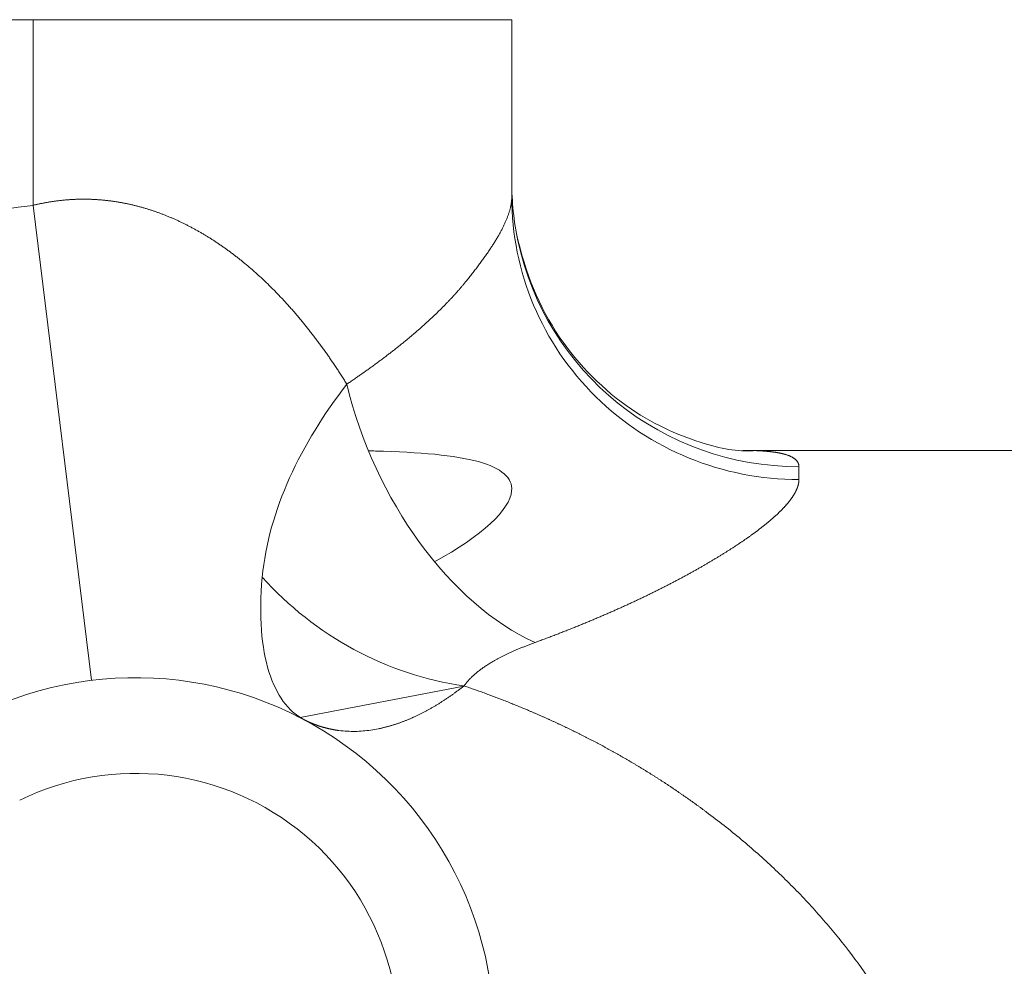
# Model space of a CAD drawing. Header units: millimetres. Extents: x 51337 to 61814, y -21781 to -12277.
# Tile 343 of 378: x 60793 to 60813, y -20446 to -20427. Entities that reach past the tile are written whole.
import ezdxf

# ---------------------------------------------------------------- set-up
doc = ezdxf.new("R2010")
doc.units = ezdxf.units.MM
doc.header["$LTSCALE"] = 0.3175
doc.layers.add('1轮廓实线层', color=7, linetype='Continuous', lineweight=18)

msp = doc.modelspace()

# ---------------------------------------------------------------- linework, layer by layer
at = {"layer": '1轮廓实线层'}
for p, q in [((60763.12674, -20426.70121), (60793.01597, -20426.70121)), ((60793.01597, -20430.58076), (60793.01597, -20426.70121)), ((60803.01597, -20426.70121), (60793.01597, -20426.70121)), ((60803.01597, -20426.70121), (60803.01597, -20430.4022)), ((60793.01597, -20430.58076), (60794.23736, -20440.50589)), ((60807.84837, -20435.70121), (60882.51597, -20435.70121)), ((60809.01597, -20436.04293), (60809.01597, -20436.31077)), ((60802.01394, -20440.62686), (60798.59842, -20441.28502))]:
    msp.add_line(p, q, dxfattribs=at)
for radius, start, end in [(17.5, 97.01557, 129.473381), (7.5, 343.918987, 116.074579), (7.5, 343.918987, 116.074579), (5.5, 343.918987, 116.074579)]:
    msp.add_arc((60795.15341, -20447.94974), radius, start, end, dxfattribs=at)
for centre, major_axis, ratio, start_param, end_param in [((60809.01597, -20430.09419), (-6, 0), 0.99145689, 0, 0.20744357), ((60809.01597, -20430.4022), (-6, 0), 0.98476101, 0, 1.57079633), ((60809.01597, -20430.09419), (-6, 0), 0.99145689, 0.20744318, 1.57079633), ((60803.50387, -20434.31685), (2.3291, -5.52949), 0.62465131, 4.45510814, 5.68990359), ((60802.01931, -20435.36073), (-5.11994, 3.1283), 0.84144542, 1.2240921, 2.04568043)]:
    msp.add_ellipse(centre, major_axis=major_axis, ratio=ratio, start_param=start_param, end_param=end_param, dxfattribs=at)
for points, knots in [([(60799.57091, -20434.31685), (60799.58331, -20434.30849), (60799.60811, -20434.29175), (60799.6451, -20434.26664), (60799.68194, -20434.24152), (60799.71862, -20434.21639), (60799.75513, -20434.19124), (60799.79149, -20434.16609), (60799.82767, -20434.14093), (60799.86369, -20434.11577), (60799.89955, -20434.09059), (60799.93523, -20434.0654), (60799.97075, -20434.0402), (60800.0061, -20434.01499), (60800.04128, -20433.98978), (60800.07629, -20433.96455), (60800.11113, -20433.93932), (60800.14579, -20433.91407), (60800.18028, -20433.88882), (60800.2146, -20433.86356), (60800.24874, -20433.83828), (60800.28271, -20433.813), (60800.3165, -20433.78771), (60800.35011, -20433.76241), (60800.38354, -20433.7371), (60800.41679, -20433.71178), (60800.44987, -20433.68645), (60800.48276, -20433.66111), (60800.51547, -20433.63576), (60800.548, -20433.61041), (60800.58035, -20433.58504), (60800.61251, -20433.55966), (60800.64449, -20433.53428), (60800.67628, -20433.50888), (60800.70789, -20433.48348), (60800.73931, -20433.45806), (60800.77054, -20433.43264), (60800.80158, -20433.40721), (60800.83243, -20433.38177), (60800.86309, -20433.35632), (60800.89357, -20433.33085), (60800.92385, -20433.30538), (60800.95394, -20433.2799), (60800.98383, -20433.25442), (60801.01353, -20433.22892), (60801.04304, -20433.20341), (60801.07235, -20433.17789), (60801.10147, -20433.15236), (60801.13039, -20433.12683), (60801.15911, -20433.10128), (60801.18763, -20433.07573), (60801.21596, -20433.05016), (60801.24408, -20433.02459), (60801.27201, -20432.99901), (60801.29973, -20432.97341), (60801.32726, -20432.94781), (60801.35458, -20432.9222), (60801.3817, -20432.89658), (60801.40861, -20432.87095), (60801.43532, -20432.84531), (60801.46183, -20432.81966), (60801.48813, -20432.794), (60801.51422, -20432.76833), (60801.54011, -20432.74266), (60801.56579, -20432.71697), (60801.59127, -20432.69127), (60801.61653, -20432.66557), (60801.64159, -20432.63985), (60801.66643, -20432.61413), (60801.69107, -20432.58839), (60801.71549, -20432.56265), (60801.7397, -20432.5369), (60801.7637, -20432.51114), (60801.78749, -20432.48536), (60801.81107, -20432.45958), (60801.83443, -20432.43379), (60801.85757, -20432.40799), (60801.8805, -20432.38218), (60801.90322, -20432.35637), (60801.92572, -20432.33054), (60801.948, -20432.3047), (60801.97007, -20432.27885), (60801.99192, -20432.253), (60802.01355, -20432.22713), (60802.03496, -20432.20126), (60802.05615, -20432.17538), (60802.08143, -20432.14413), (60802.11065, -20432.10769), (60802.1436, -20432.0663), (60802.176, -20432.02523), (60802.20786, -20431.98451), (60802.23917, -20431.94412), (60802.26992, -20431.90407), (60802.30011, -20431.86435), (60802.32973, -20431.82497), (60802.35879, -20431.78593), (60802.38727, -20431.74723), (60802.41518, -20431.70887), (60802.4425, -20431.67084), (60802.46924, -20431.63315), (60802.49539, -20431.59579), (60802.52095, -20431.55878), (60802.54591, -20431.5221), (60802.57027, -20431.48576), (60802.59402, -20431.44975), (60802.61716, -20431.41409), (60802.6397, -20431.37876), (60802.66161, -20431.34377), (60802.6829, -20431.30911), (60802.70358, -20431.27479), (60802.72362, -20431.24081), (60802.74303, -20431.20717), (60802.7618, -20431.17387), (60802.77994, -20431.1409), (60802.79743, -20431.10827), (60802.81428, -20431.07598), (60802.83048, -20431.04402), (60802.84602, -20431.0124), (60802.86091, -20430.98112), (60802.87514, -20430.95018), (60802.8887, -20430.91957), (60802.9016, -20430.8893), (60802.91383, -20430.85937), (60802.92538, -20430.82977), (60802.93626, -20430.80052), (60802.94645, -20430.7716), (60802.95597, -20430.74302), (60802.96479, -20430.71477), (60802.97293, -20430.68686), (60802.98038, -20430.65929), (60802.98712, -20430.63206), (60802.99318, -20430.60516), (60802.99852, -20430.57861), (60803.00317, -20430.55239), (60803.00711, -20430.5265), (60803.01033, -20430.50096), (60803.01285, -20430.47575), (60803.01464, -20430.45088), (60803.01577, -20430.42633), (60803.0159, -20430.41024), (60803.01597, -20430.4022)], [0, 0, 0, 0, 0.00586681, 0.01173408, 0.0176018, 0.02346997, 0.02933859, 0.03520767, 0.0410772, 0.04694718, 0.05281762, 0.05868851, 0.06455986, 0.07043166, 0.07630391, 0.08217662, 0.08804978, 0.0939234, 0.09979747, 0.105672, 0.11154698, 0.11742241, 0.12329831, 0.12917465, 0.13505146, 0.14092871, 0.14680643, 0.1526846, 0.15856323, 0.16444231, 0.17032185, 0.17620184, 0.18208229, 0.1879632, 0.19384457, 0.19972639, 0.20560867, 0.21149141, 0.2173746, 0.22325825, 0.22914236, 0.23502693, 0.24091196, 0.24679744, 0.25268338, 0.25856978, 0.26445664, 0.27034396, 0.27623173, 0.28211997, 0.28800866, 0.29389781, 0.29978743, 0.3056775, 0.31156803, 0.31745902, 0.32335047, 0.32924238, 0.33513475, 0.34102758, 0.34692087, 0.35281462, 0.35870883, 0.36460351, 0.37049864, 0.37639424, 0.38229029, 0.38818681, 0.39408379, 0.39998123, 0.40587913, 0.41177749, 0.41767632, 0.4235756, 0.42947535, 0.43537557, 0.44127624, 0.44717738, 0.45307898, 0.45898104, 0.46488357, 0.47078655, 0.47669001, 0.48259392, 0.4884983, 0.49440314, 0.50030845, 0.50986067, 0.51940568, 0.52894363, 0.53847464, 0.54799887, 0.55751644, 0.56702752, 0.57653223, 0.58603071, 0.59552312, 0.60500959, 0.61449026, 0.62396528, 0.6334348, 0.64289895, 0.65235788, 0.66181173, 0.67126065, 0.68070479, 0.69014428, 0.69957927, 0.70900991, 0.71843634, 0.7278587, 0.73727716, 0.74669184, 0.75610289, 0.76551047, 0.77491472, 0.78431578, 0.7937138, 0.80310894, 0.81250132, 0.82189111, 0.83127845, 0.84066349, 0.85004637, 0.85942724, 0.86880626, 0.87818356, 0.88755929, 0.89693361, 0.90630667, 0.9156786, 0.92504956, 0.93441969, 0.94378915, 0.95315808, 0.96252663, 0.97189495, 0.98126318, 0.99063149, 1, 1, 1, 1]), ([(60793.01597, -20430.58076), (60793.02638, -20430.57822), (60793.04719, -20430.57315), (60793.07845, -20430.56582), (60793.10973, -20430.5587), (60793.14101, -20430.55182), (60793.17232, -20430.54516), (60793.20363, -20430.53873), (60793.23497, -20430.53254), (60793.26631, -20430.52657), (60793.29767, -20430.52084), (60793.32904, -20430.51533), (60793.36042, -20430.51005), (60793.39182, -20430.505), (60793.42322, -20430.50019), (60793.45464, -20430.4956), (60793.48607, -20430.49124), (60793.51752, -20430.48711), (60793.54897, -20430.48321), (60793.58043, -20430.47954), (60793.6119, -20430.4761), (60793.64339, -20430.47288), (60793.67488, -20430.4699), (60793.70638, -20430.46715), (60793.73789, -20430.46463), (60793.76941, -20430.46233), (60793.80094, -20430.46027), (60793.83247, -20430.45844), (60793.86401, -20430.45683), (60793.89556, -20430.45546), (60793.92712, -20430.45431), (60793.95868, -20430.45339), (60793.99025, -20430.45271), (60794.02183, -20430.45225), (60794.05341, -20430.45202), (60794.08499, -20430.45202), (60794.11658, -20430.45226), (60794.14818, -20430.45272), (60794.17978, -20430.45341), (60794.21138, -20430.45433), (60794.24299, -20430.45548), (60794.2746, -20430.45686), (60794.30621, -20430.45847), (60794.33782, -20430.4603), (60794.36944, -20430.46237), (60794.40106, -20430.46467), (60794.43268, -20430.4672), (60794.4643, -20430.46995), (60794.49592, -20430.47294), (60794.52755, -20430.47616), (60794.55917, -20430.4796), (60794.59079, -20430.48328), (60794.62242, -20430.48718), (60794.65404, -20430.49131), (60794.68566, -20430.49568), (60794.71727, -20430.50027), (60794.74889, -20430.50509), (60794.7805, -20430.51014), (60794.81211, -20430.51543), (60794.84372, -20430.52094), (60794.87533, -20430.52668), (60794.90693, -20430.53265), (60794.93852, -20430.53885), (60794.97012, -20430.54528), (60795.0017, -20430.55194), (60795.03329, -20430.55882), (60795.06486, -20430.56594), (60795.09643, -20430.57329), (60795.128, -20430.58087), (60795.15955, -20430.58867), (60795.1911, -20430.59671), (60795.22265, -20430.60497), (60795.25418, -20430.61347), (60795.28571, -20430.62219), (60795.31723, -20430.63115), (60795.34874, -20430.64033), (60795.38024, -20430.64975), (60795.41173, -20430.65939), (60795.44321, -20430.66926), (60795.47468, -20430.67936), (60795.50614, -20430.68969), (60795.53759, -20430.70026), (60795.56903, -20430.71105), (60795.60046, -20430.72207), (60795.63187, -20430.73332), (60795.66327, -20430.74479), (60795.69466, -20430.7565), (60795.72604, -20430.76844), (60795.7574, -20430.78061), (60795.78875, -20430.79301), (60795.82008, -20430.80563), (60795.8514, -20430.81849), (60795.8827, -20430.83158), (60795.91399, -20430.84489), (60795.94526, -20430.85844), (60795.97652, -20430.87221), (60796.00776, -20430.88621), (60796.03898, -20430.90045), (60796.07019, -20430.91491), (60796.10137, -20430.9296), (60796.13254, -20430.94453), (60796.16369, -20430.95968), (60796.19482, -20430.97506), (60796.22593, -20430.99067), (60796.25703, -20431.00651), (60796.2881, -20431.02258), (60796.31915, -20431.03888), (60796.35018, -20431.05541), (60796.38119, -20431.07217), (60796.41218, -20431.08916), (60796.44314, -20431.10637), (60796.47409, -20431.12382), (60796.50501, -20431.1415), (60796.5359, -20431.1594), (60796.56678, -20431.17754), (60796.59763, -20431.1959), (60796.62845, -20431.2145), (60796.65925, -20431.23332), (60796.69003, -20431.25238), (60796.72078, -20431.27166), (60796.7515, -20431.29117), (60796.7822, -20431.31091), (60796.81287, -20431.33089), (60796.84351, -20431.35109), (60796.87413, -20431.37152), (60796.90472, -20431.39218), (60796.93528, -20431.41307), (60796.96581, -20431.43419), (60796.99631, -20431.45554), (60797.02678, -20431.47712), (60797.05722, -20431.49893), (60797.08764, -20431.52096), (60797.11802, -20431.54323), (60797.14837, -20431.56573), (60797.17869, -20431.58845), (60797.20897, -20431.61141), (60797.23923, -20431.63459), (60797.26945, -20431.65801), (60797.29964, -20431.68165), (60797.32979, -20431.70553), (60797.35991, -20431.72963), (60797.39, -20431.75396), (60797.42005, -20431.77853), (60797.45007, -20431.80332), (60797.48005, -20431.82834), (60797.51, -20431.85359), (60797.5399, -20431.87907), (60797.56978, -20431.90478), (60797.59961, -20431.93072), (60797.62941, -20431.95689), (60797.65917, -20431.98329), (60797.68889, -20432.00992), (60797.71857, -20432.03678), (60797.74821, -20432.06386), (60797.77782, -20432.09118), (60797.80738, -20432.11873), (60797.8369, -20432.1465), (60797.86638, -20432.17451), (60797.89582, -20432.20274), (60797.92522, -20432.23121), (60797.95458, -20432.2599), (60797.98389, -20432.28883), (60798.01317, -20432.31798), (60798.04239, -20432.34736), (60798.07158, -20432.37697), (60798.10072, -20432.40682), (60798.12981, -20432.43689), (60798.15886, -20432.46719), (60798.18787, -20432.49772), (60798.21683, -20432.52848), (60798.24574, -20432.55947), (60798.2746, -20432.59069), (60798.30342, -20432.62214), (60798.3322, -20432.65381), (60798.36092, -20432.68572), (60798.38959, -20432.71786), (60798.41822, -20432.75022), (60798.4468, -20432.78282), (60798.47533, -20432.81565), (60798.5038, -20432.8487), (60798.53223, -20432.88199), (60798.56061, -20432.9155), (60798.58893, -20432.94924), (60798.61721, -20432.98322), (60798.64543, -20433.01742), (60798.6736, -20433.05185), (60798.70171, -20433.08651), (60798.72978, -20433.12141), (60798.75778, -20433.15653), (60798.78574, -20433.19188), (60798.81364, -20433.22746), (60798.84148, -20433.26327), (60798.86927, -20433.29931), (60798.89701, -20433.33558), (60798.92469, -20433.37207), (60798.95231, -20433.4088), (60798.97987, -20433.44576), (60799.00738, -20433.48294), (60799.03482, -20433.52036), (60799.06221, -20433.55801), (60799.08954, -20433.59588), (60799.11682, -20433.63399), (60799.14403, -20433.67232), (60799.17118, -20433.71089), (60799.19827, -20433.74968), (60799.2253, -20433.7887), (60799.25227, -20433.82795), (60799.27918, -20433.86744), (60799.30603, -20433.90715), (60799.33281, -20433.94709), (60799.35953, -20433.98726), (60799.38618, -20434.02766), (60799.41278, -20434.06829), (60799.4393, -20434.10915), (60799.46577, -20434.15024), (60799.49217, -20434.19156), (60799.5185, -20434.23311), (60799.54477, -20434.27488), (60799.56219, -20434.30285), (60799.57091, -20434.31685)], [0, 0, 0, 0, 0.00377655, 0.00754863, 0.01131644, 0.01508017, 0.01884001, 0.02259614, 0.02634876, 0.03009806, 0.03384423, 0.03758747, 0.04132796, 0.04506591, 0.04880149, 0.05253492, 0.05626638, 0.05999607, 0.06372418, 0.06745092, 0.07117646, 0.07490102, 0.07862478, 0.08234794, 0.0860707, 0.08979326, 0.0935158, 0.09723854, 0.10096165, 0.10468535, 0.10840982, 0.11213526, 0.11586187, 0.11958984, 0.12331937, 0.12705065, 0.13078388, 0.13451926, 0.13825697, 0.14199721, 0.14574017, 0.14948605, 0.15323504, 0.15698734, 0.16074312, 0.16450259, 0.16826594, 0.17203335, 0.17580502, 0.17958113, 0.18336187, 0.18714742, 0.19093799, 0.19473374, 0.19853487, 0.20234156, 0.20615399, 0.20997235, 0.21379682, 0.21762758, 0.22146481, 0.22530868, 0.22915939, 0.23301709, 0.23688198, 0.24075422, 0.24463399, 0.24852147, 0.25241682, 0.25632022, 0.26023184, 0.26415184, 0.2680804, 0.27201767, 0.27596384, 0.27991906, 0.28388349, 0.2878573, 0.29184065, 0.2958337, 0.29983661, 0.30384954, 0.30787263, 0.31190606, 0.31594997, 0.32000452, 0.32406985, 0.32814612, 0.33223348, 0.33633208, 0.34044205, 0.34456356, 0.34869674, 0.35284174, 0.3569987, 0.36116775, 0.36534905, 0.36954273, 0.37374892, 0.37796776, 0.38219939, 0.38644394, 0.39070154, 0.39497232, 0.39925642, 0.40355396, 0.40786507, 0.41218987, 0.4165285, 0.42088107, 0.42524771, 0.42962854, 0.43402368, 0.43843325, 0.44285736, 0.44729614, 0.4517497, 0.45621816, 0.46070162, 0.4652002, 0.46971402, 0.47424317, 0.47878778, 0.48334794, 0.48792377, 0.49251537, 0.49712285, 0.5017463, 0.50638584, 0.51104156, 0.51571356, 0.52040194, 0.52510681, 0.52982825, 0.53456637, 0.53932125, 0.544093, 0.5488817, 0.55368746, 0.55851035, 0.56335047, 0.56820791, 0.57308276, 0.57797511, 0.58288503, 0.58781263, 0.59275797, 0.59772115, 0.60270225, 0.60770135, 0.61271853, 0.61775387, 0.62280745, 0.62787935, 0.63296965, 0.63807842, 0.64320574, 0.64835168, 0.65351632, 0.65869974, 0.663902, 0.66912317, 0.67436333, 0.67962256, 0.68490091, 0.69019845, 0.69551526, 0.70085141, 0.70620695, 0.71158195, 0.71697649, 0.72239062, 0.72782441, 0.73327792, 0.73875121, 0.74424435, 0.74975739, 0.7552904, 0.76084344, 0.76641656, 0.77200983, 0.7776233, 0.78325703, 0.78891107, 0.79458549, 0.80028033, 0.80599566, 0.81173152, 0.81748798, 0.82326507, 0.82906286, 0.8348814, 0.84072074, 0.84658092, 0.85246201, 0.85836405, 0.86428708, 0.87023117, 0.87619635, 0.88218267, 0.88819018, 0.89421893, 0.90026897, 0.90634033, 0.91243307, 0.91854723, 0.92468285, 0.93083998, 0.93701867, 0.94321894, 0.94944085, 0.95568444, 0.96194975, 0.96823682, 0.97454569, 0.98087641, 0.987229, 0.99360352, 1, 1, 1, 1]), ([(60808.12281, -20435.70628), (60807.80544, -20435.73481), (60807.06298, -20435.62534), (60805.42119, -20434.9275), (60803.86017, -20433.37282), (60803.29757, -20431.98912), (60803.11614, -20431.17664)], [0, 0, 0, 0, 0.2149304, 0.45449887, 0.72089379, 1, 1, 1, 1]), ([(60800.02431, -20435.7106), (60800.07226, -20435.71162), (60800.11974, -20435.71273), (60801.09688, -20435.73797), (60801.82862, -20435.80114), (60802.8078, -20436.0714), (60803.0382, -20436.2754), (60802.97974, -20436.94009), (60802.40122, -20437.48311), (60801.40473, -20438.02957)], [0, 0, 0, 0, 0.01445303, 0.01445303, 0.30059743, 0.30059743, 0.58674183, 0.58674183, 1, 1, 1, 1]), ([(60807.84837, -20435.70121), (60807.85562, -20435.70121), (60807.87011, -20435.70122), (60807.89161, -20435.70131), (60807.91291, -20435.70145), (60807.93401, -20435.70164), (60807.95491, -20435.70189), (60807.97561, -20435.70219), (60807.9961, -20435.70255), (60808.01639, -20435.70297), (60808.03648, -20435.70344), (60808.05636, -20435.70397), (60808.07605, -20435.70456), (60808.09553, -20435.7052), (60808.11481, -20435.7059), (60808.1284, -20435.70644), (60808.13559, -20435.70674), (60808.13646, -20435.70678)], [0, 0, 0, 0, 0.07107546, 0.14209465, 0.2130587, 0.28396871, 0.3548258, 0.42563108, 0.49638567, 0.5670907, 0.63774729, 0.70835656, 0.77891965, 0.84943768, 0.91991179, 0.99034311, 1, 1, 1, 1]), ([(60808.13646, -20435.70678), (60808.14191, -20435.70701), (60808.15361, -20435.70751), (60808.17143, -20435.70835), (60808.1899, -20435.70928), (60808.20816, -20435.71026), (60808.22623, -20435.71131), (60808.24409, -20435.71241), (60808.26175, -20435.71357), (60808.27921, -20435.71479), (60808.29646, -20435.71607), (60808.31351, -20435.71741), (60808.33036, -20435.71881), (60808.34701, -20435.72027), (60808.36345, -20435.72178), (60808.3797, -20435.72336), (60808.39574, -20435.72499), (60808.41157, -20435.72669), (60808.42721, -20435.72844), (60808.44264, -20435.73026), (60808.45787, -20435.73213), (60808.4729, -20435.73407), (60808.48772, -20435.73607), (60808.50235, -20435.73812), (60808.51677, -20435.74024), (60808.53098, -20435.74242), (60808.545, -20435.74466), (60808.55881, -20435.74697), (60808.57242, -20435.74933), (60808.58583, -20435.75176), (60808.59904, -20435.75425), (60808.61204, -20435.7568), (60808.62484, -20435.75942), (60808.63744, -20435.76209), (60808.64984, -20435.76483), (60808.66203, -20435.76763), (60808.67402, -20435.7705), (60808.68581, -20435.77343), (60808.6974, -20435.77642), (60808.70878, -20435.77948), (60808.72389, -20435.78369), (60808.7424, -20435.78917), (60808.76386, -20435.79605), (60808.78444, -20435.80319), (60808.80415, -20435.8106), (60808.82298, -20435.81828), (60808.84094, -20435.82623), (60808.85802, -20435.83444), (60808.87423, -20435.84293), (60808.88955, -20435.85169), (60808.90401, -20435.86072), (60808.91758, -20435.87003), (60808.93028, -20435.8796), (60808.94211, -20435.88946), (60808.95306, -20435.89958), (60808.96313, -20435.90999), (60808.97233, -20435.92067), (60808.98065, -20435.93163), (60808.98809, -20435.94287), (60808.99466, -20435.95438), (60809.00036, -20435.96618), (60809.00517, -20435.97826), (60809.00911, -20435.99062), (60809.01218, -20436.00326), (60809.01436, -20436.01619), (60809.01572, -20436.02938), (60809.01589, -20436.03841), (60809.01597, -20436.04293)], [0, 0, 0, 0, 0.00944151, 0.0203797, 0.03131178, 0.04223791, 0.05315827, 0.06407305, 0.07498242, 0.08588656, 0.09678565, 0.10767986, 0.11856939, 0.1294544, 0.14033508, 0.15121161, 0.16208417, 0.17295294, 0.1838181, 0.19467983, 0.20553831, 0.21639373, 0.22724626, 0.23809609, 0.2489434, 0.25978837, 0.27063118, 0.28147202, 0.29231106, 0.30314849, 0.3139845, 0.32481926, 0.33565296, 0.34648578, 0.3573179, 0.36814951, 0.37898078, 0.38981191, 0.40064307, 0.41147444, 0.42230622, 0.44456072, 0.46679956, 0.48902434, 0.51123664, 0.53343808, 0.55563024, 0.57781474, 0.59999319, 0.62216718, 0.64433832, 0.66650823, 0.68867851, 0.71085077, 0.73302662, 0.75520766, 0.77739551, 0.79959177, 0.82179803, 0.84401591, 0.86624699, 0.88849288, 0.91075517, 0.93303544, 0.95533529, 0.97765628, 1, 1, 1, 1]), ([(60809.01597, -20436.31077), (60809.01595, -20436.31383), (60809.01591, -20436.31995), (60809.01557, -20436.32923), (60809.01504, -20436.33856), (60809.01428, -20436.34795), (60809.0133, -20436.35742), (60809.01211, -20436.36694), (60809.0107, -20436.37653), (60809.00907, -20436.38619), (60809.00723, -20436.3959), (60809.00517, -20436.40569), (60809.0029, -20436.41553), (60809.0004, -20436.42544), (60808.99769, -20436.43542), (60808.99477, -20436.44545), (60808.99162, -20436.45555), (60808.98826, -20436.46572), (60808.98469, -20436.47594), (60808.98089, -20436.48623), (60808.97688, -20436.49659), (60808.97265, -20436.507), (60808.96821, -20436.51748), (60808.96355, -20436.52802), (60808.95867, -20436.53863), (60808.95358, -20436.54929), (60808.94827, -20436.56002), (60808.94274, -20436.57081), (60808.93699, -20436.58167), (60808.93103, -20436.59258), (60808.92485, -20436.60356), (60808.91846, -20436.6146), (60808.91184, -20436.6257), (60808.90502, -20436.63686), (60808.89797, -20436.64809), (60808.89071, -20436.65938), (60808.88323, -20436.67072), (60808.87553, -20436.68213), (60808.86762, -20436.6936), (60808.85949, -20436.70514), (60808.85114, -20436.71673), (60808.84258, -20436.72838), (60808.8338, -20436.7401), (60808.8248, -20436.75187), (60808.81559, -20436.76371), (60808.80616, -20436.7756), (60808.79651, -20436.78756), (60808.78665, -20436.79958), (60808.77657, -20436.81166), (60808.76627, -20436.82379), (60808.75576, -20436.83599), (60808.74503, -20436.84825), (60808.73408, -20436.86057), (60808.72291, -20436.87294), (60808.71153, -20436.88538), (60808.69994, -20436.89788), (60808.68812, -20436.91043), (60808.67609, -20436.92305), (60808.66384, -20436.93572), (60808.65138, -20436.94846), (60808.63869, -20436.96125), (60808.62579, -20436.9741), (60808.61268, -20436.98701), (60808.59935, -20436.99998), (60808.5858, -20437.01301), (60808.57203, -20437.0261), (60808.55805, -20437.03924), (60808.54385, -20437.05245), (60808.52943, -20437.06571), (60808.5148, -20437.07903), (60808.49995, -20437.09241), (60808.48488, -20437.10584), (60808.4696, -20437.11933), (60808.4541, -20437.13289), (60808.43838, -20437.1465), (60808.42245, -20437.16016), (60808.4063, -20437.17389), (60808.38993, -20437.18767), (60808.37335, -20437.20151), (60808.35654, -20437.2154), (60808.33953, -20437.22936), (60808.32229, -20437.24337), (60808.30484, -20437.25743), (60808.28717, -20437.27156), (60808.26929, -20437.28574), (60808.25119, -20437.29997), (60808.23287, -20437.31427), (60808.21433, -20437.32862), (60808.19558, -20437.34302), (60808.17661, -20437.35748), (60808.15743, -20437.372), (60808.13802, -20437.38657), (60808.1184, -20437.4012), (60808.09857, -20437.41589), (60808.07851, -20437.43063), (60808.05825, -20437.44543), (60808.03776, -20437.46028), (60808.01706, -20437.47519), (60807.99614, -20437.49015), (60807.975, -20437.50517), (60807.95365, -20437.52024), (60807.93208, -20437.53537), (60807.91029, -20437.55055), (60807.88828, -20437.56579), (60807.86606, -20437.58108), (60807.84363, -20437.59643), (60807.82097, -20437.61183), (60807.7981, -20437.62728), (60807.77501, -20437.64279), (60807.75171, -20437.65836), (60807.72819, -20437.67398), (60807.70445, -20437.68965), (60807.68049, -20437.70537), (60807.65632, -20437.72115), (60807.63193, -20437.73699), (60807.60733, -20437.75287), (60807.58251, -20437.76881), (60807.55747, -20437.78481), (60807.53221, -20437.80085), (60807.50674, -20437.81695), (60807.47134, -20437.83921), (60807.42573, -20437.86767), (60807.36952, -20437.90236), (60807.31255, -20437.93716), (60807.25483, -20437.97205), (60807.19636, -20438.00702), (60807.13714, -20438.04208), (60807.07716, -20438.07722), (60807.01643, -20438.11243), (60806.95495, -20438.14772), (60806.89271, -20438.18308), (60806.82972, -20438.21849), (60806.76597, -20438.25397), (60806.70148, -20438.28951), (60806.63623, -20438.3251), (60806.57022, -20438.36073), (60806.50347, -20438.39641), (60806.43596, -20438.43213), (60806.36769, -20438.46789), (60806.29867, -20438.50368), (60806.2289, -20438.5395), (60806.15838, -20438.57535), (60806.0871, -20438.61121), (60806.01507, -20438.6471), (60805.94229, -20438.683), (60805.86875, -20438.71891), (60805.79446, -20438.75483), (60805.71942, -20438.79075), (60805.64363, -20438.82667), (60805.56708, -20438.86259), (60805.48977, -20438.8985), (60805.41172, -20438.93441), (60805.33291, -20438.97029), (60805.25334, -20439.00616), (60805.17303, -20439.04201), (60805.09196, -20439.07784), (60805.01014, -20439.11364), (60804.92756, -20439.14941), (60804.84423, -20439.18514), (60804.76015, -20439.22084), (60804.67531, -20439.25649), (60804.58972, -20439.2921), (60804.50338, -20439.32767), (60804.41629, -20439.36318), (60804.32844, -20439.39864), (60804.23984, -20439.43404), (60804.15048, -20439.46939), (60804.06037, -20439.50467), (60803.96951, -20439.53988), (60803.8779, -20439.57503), (60803.78553, -20439.6101), (60803.6924, -20439.6451), (60803.59856, -20439.68003), (60803.53545, -20439.70321), (60803.50387, -20439.71481)], [0, 0, 0, 0, 0.00412785, 0.00825412, 0.01237889, 0.01650222, 0.02062418, 0.02474484, 0.02886428, 0.03298256, 0.03709975, 0.04121592, 0.04533116, 0.04944551, 0.05355906, 0.05767188, 0.06178403, 0.06589559, 0.07000662, 0.07411721, 0.07822741, 0.0823373, 0.08644696, 0.09055644, 0.09466583, 0.09877519, 0.10288459, 0.10699411, 0.11110381, 0.11521377, 0.11932405, 0.12343473, 0.12754588, 0.13165757, 0.13576987, 0.13988284, 0.14399657, 0.14811112, 0.15222655, 0.15634295, 0.16046039, 0.16457892, 0.16869863, 0.17281958, 0.17694185, 0.18106549, 0.1851906, 0.18931722, 0.19344544, 0.19757532, 0.20170693, 0.20584035, 0.20997564, 0.21411287, 0.21825211, 0.22239343, 0.2265369, 0.23068258, 0.23483056, 0.23898089, 0.24313364, 0.24728889, 0.2514467, 0.25560714, 0.25977028, 0.26393618, 0.26810492, 0.27227656, 0.27645117, 0.28062881, 0.28480956, 0.28899348, 0.29318064, 0.29737111, 0.30156495, 0.30576222, 0.309963, 0.31416736, 0.31837535, 0.32258704, 0.3268025, 0.3310218, 0.335245, 0.33947216, 0.34370336, 0.34793865, 0.35217809, 0.35642177, 0.36066973, 0.36492204, 0.36917877, 0.37343998, 0.37770573, 0.38197609, 0.38625112, 0.39053089, 0.39481544, 0.39910486, 0.4033992, 0.40769851, 0.41200288, 0.41631234, 0.42062698, 0.42494684, 0.42927199, 0.43360249, 0.4379384, 0.44227978, 0.44662669, 0.45097919, 0.45533734, 0.45970119, 0.46407082, 0.46844627, 0.47282761, 0.47721489, 0.48160818, 0.48600752, 0.49041298, 0.49482462, 0.49924249, 0.50867723, 0.51810325, 0.52752109, 0.5369313, 0.5463344, 0.55573095, 0.56512148, 0.57450654, 0.58388667, 0.59326242, 0.60263432, 0.61200294, 0.62136881, 0.63073248, 0.6400945, 0.64945543, 0.65881579, 0.66817616, 0.67753707, 0.68689907, 0.6962627, 0.70562853, 0.71499709, 0.72436894, 0.73374461, 0.74312466, 0.75250963, 0.76190006, 0.7712965, 0.78069949, 0.79010956, 0.79952727, 0.80895314, 0.81838772, 0.82783154, 0.83728514, 0.84674904, 0.85622378, 0.86570989, 0.87520789, 0.8847183, 0.89424166, 0.90377849, 0.91332929, 0.92289459, 0.93247489, 0.94207072, 0.95168259, 0.96131099, 0.97095643, 0.98061941, 0.99030044, 1, 1, 1, 1]), ([(60797.80389, -20438.34954), (60797.72675, -20439.16226), (60797.78867, -20439.82943), (60798.09962, -20440.82075), (60798.34513, -20441.15355), (60798.65814, -20441.31899)], [0, 0, 0, 0, 0.5, 0.5, 1, 1, 1, 1]), ([(60715.84927, -20446.58074), (60718.43618, -20445.34618), (60721.10015, -20444.27752), (60726.53824, -20442.48548), (60734.86055, -20440.31521), (60743.47988, -20439.75799), (60754.8699, -20440.4617), (60760.5137, -20441.53689), (60771.34368, -20445.05715), (60776.52987, -20447.5022), (60786.12132, -20453.60035), (60790.52657, -20457.25343), (60798.28447, -20465.53255), (60801.63712, -20470.15859), (60807.08553, -20480.09011), (60809.18128, -20485.3956), (60811.99078, -20496.35283), (60812.70453, -20502.00457), (60812.7109, -20513.30191), (60812.00353, -20518.94751), (60809.21624, -20529.8826), (60807.13632, -20535.17209), (60801.7366, -20545.06865), (60795.09699, -20554.28278), (60782.04268, -20565.20749), (60766.70548, -20572.56755), (60750.03545, -20575.91467), (60733.06099, -20575.04876), (60722.23984, -20571.69998), (60717.1191, -20569.38514)], [0, 0, 0, 0, 0.03125, 0.03125, 0.0625, 0.125, 0.125, 0.1875, 0.1875, 0.25, 0.25, 0.3125, 0.3125, 0.375, 0.375, 0.4375, 0.4375, 0.5, 0.5, 0.5625, 0.5625, 0.625, 0.625, 0.6875, 0.75, 0.8125, 0.875, 0.9375, 1, 1, 1, 1]), ([(60803.50387, -20439.71481), (60803.49167, -20439.7193), (60803.46735, -20439.72824), (60803.43123, -20439.74175), (60803.39554, -20439.75526), (60803.36029, -20439.7688), (60803.32548, -20439.78235), (60803.29111, -20439.79592), (60803.25718, -20439.80951), (60803.22369, -20439.82311), (60803.19064, -20439.83673), (60803.15803, -20439.85036), (60803.12586, -20439.86402), (60803.09414, -20439.87769), (60803.06285, -20439.89137), (60803.032, -20439.90508), (60803.00159, -20439.9188), (60802.97163, -20439.93254), (60802.9421, -20439.94629), (60802.91301, -20439.96006), (60802.88437, -20439.97385), (60802.85616, -20439.98765), (60802.82839, -20440.00147), (60802.80107, -20440.01531), (60802.77418, -20440.02916), (60802.74774, -20440.04303), (60802.72173, -20440.05692), (60802.69617, -20440.07082), (60802.67104, -20440.08474), (60802.64636, -20440.09867), (60802.61701, -20440.11556), (60802.58327, -20440.13548), (60802.54546, -20440.15853), (60802.50867, -20440.18171), (60802.47288, -20440.20503), (60802.43811, -20440.22848), (60802.40434, -20440.25207), (60802.37159, -20440.27579), (60802.33985, -20440.29965), (60802.30911, -20440.32365), (60802.27939, -20440.34778), (60802.25068, -20440.37205), (60802.22298, -20440.39646), (60802.19629, -20440.42101), (60802.17062, -20440.4457), (60802.14595, -20440.47053), (60802.12229, -20440.4955), (60802.09965, -20440.52061), (60802.07801, -20440.54586), (60802.0574, -20440.57126), (60802.03773, -20440.59678), (60802.02544, -20440.61396), (60802.01931, -20440.62253)], [0, 0, 0, 0, 0.01909665, 0.0380568, 0.0568811, 0.07557021, 0.09412482, 0.11254562, 0.13083332, 0.14898865, 0.16701235, 0.18490517, 0.20266789, 0.2203013, 0.23780622, 0.25518347, 0.27243389, 0.28955835, 0.30655774, 0.32343295, 0.34018491, 0.35681457, 0.37332289, 0.38971085, 0.40597947, 0.42212978, 0.43816282, 0.45407969, 0.46988146, 0.48556928, 0.5011443, 0.52644645, 0.5515574, 0.57648239, 0.60122678, 0.62579604, 0.65019578, 0.67443171, 0.69850965, 0.72243555, 0.74621548, 0.76985559, 0.79336218, 0.81674164, 0.84000045, 0.86314522, 0.88618263, 0.90911947, 0.93196263, 0.95471907, 0.97739582, 1, 1, 1, 1]), ([(60802.01931, -20440.62254), (60802.01031, -20440.62958), (60801.99231, -20440.64366), (60801.96529, -20440.66451), (60801.93826, -20440.68515), (60801.91121, -20440.70558), (60801.88415, -20440.7258), (60801.85707, -20440.7458), (60801.82998, -20440.76559), (60801.80287, -20440.78516), (60801.77576, -20440.80451), (60801.74862, -20440.82364), (60801.72148, -20440.84255), (60801.69433, -20440.86124), (60801.66716, -20440.87971), (60801.63998, -20440.89795), (60801.6128, -20440.91597), (60801.58561, -20440.93377), (60801.55841, -20440.95134), (60801.5312, -20440.96868), (60801.50398, -20440.9858), (60801.47676, -20441.00268), (60801.44954, -20441.01934), (60801.42231, -20441.03577), (60801.39507, -20441.05196), (60801.36784, -20441.06792), (60801.3406, -20441.08365), (60801.31336, -20441.09915), (60801.28612, -20441.11441), (60801.25888, -20441.12943), (60801.23164, -20441.14422), (60801.2044, -20441.15877), (60801.17717, -20441.17308), (60801.14994, -20441.18715), (60801.12271, -20441.20098), (60801.09549, -20441.21457), (60801.06827, -20441.22792), (60801.04106, -20441.24103), (60801.01386, -20441.2539), (60800.98667, -20441.26652), (60800.95949, -20441.27889), (60800.93232, -20441.29102), (60800.90516, -20441.30291), (60800.87801, -20441.31455), (60800.85088, -20441.32594), (60800.82376, -20441.33708), (60800.79665, -20441.34797), (60800.76957, -20441.35862), (60800.7425, -20441.36901), (60800.71544, -20441.37915), (60800.68841, -20441.38904), (60800.6614, -20441.39868), (60800.6344, -20441.40807), (60800.60744, -20441.4172), (60800.58049, -20441.42608), (60800.55357, -20441.43471), (60800.52667, -20441.44308), (60800.4998, -20441.45119), (60800.47296, -20441.45905), (60800.44615, -20441.46665), (60800.41936, -20441.474), (60800.39261, -20441.48109), (60800.36589, -20441.48791), (60800.3392, -20441.49449), (60800.31255, -20441.5008), (60800.28593, -20441.50685), (60800.25935, -20441.51264), (60800.18765, -20441.52759), (60800.07007, -20441.54809), (60799.90667, -20441.56666), (60799.74108, -20441.57486), (60799.57362, -20441.57177), (60799.45716, -20441.56123), (60799.39089, -20441.5525), (60799.37507, -20441.55029), (60799.35944, -20441.548), (60799.34397, -20441.54562), (60799.32869, -20441.54316), (60799.31359, -20441.54061), (60799.29866, -20441.53799), (60799.28391, -20441.53529), (60799.26934, -20441.53253), (60799.25494, -20441.52969), (60799.24073, -20441.5268), (60799.22669, -20441.52384), (60799.21283, -20441.52083), (60799.19915, -20441.51776), (60799.18565, -20441.51464), (60799.17233, -20441.51148), (60799.15919, -20441.50827), (60799.14622, -20441.50502), (60799.13343, -20441.50173), (60799.12082, -20441.49841), (60799.10839, -20441.49505), (60799.09613, -20441.49167), (60799.08406, -20441.48826), (60799.07216, -20441.48482), (60799.06044, -20441.48137), (60799.04889, -20441.4779), (60799.03752, -20441.47442), (60799.02633, -20441.47092), (60799.01531, -20441.46741), (60799.00447, -20441.4639), (60798.99381, -20441.46039), (60798.98332, -20441.45687), (60798.973, -20441.45335), (60798.96286, -20441.44984), (60798.9529, -20441.44634), (60798.94311, -20441.44284), (60798.93349, -20441.43935), (60798.92404, -20441.43588), (60798.91477, -20441.43243), (60798.90567, -20441.42899), (60798.89675, -20441.42557), (60798.88799, -20441.42218), (60798.87941, -20441.41881), (60798.871, -20441.41547), (60798.86276, -20441.41216), (60798.85469, -20441.40887), (60798.84679, -20441.40563), (60798.83905, -20441.40241), (60798.83149, -20441.39924), (60798.8241, -20441.3961), (60798.81688, -20441.39301), (60798.80982, -20441.38995), (60798.80293, -20441.38695), (60798.79621, -20441.38398), (60798.78966, -20441.38107), (60798.78327, -20441.37821), (60798.77705, -20441.37539), (60798.771, -20441.37263), (60798.76511, -20441.36993), (60798.75939, -20441.36728), (60798.75383, -20441.36469), (60798.74843, -20441.36215), (60798.7432, -20441.35968), (60798.73814, -20441.35727), (60798.73324, -20441.35492), (60798.7285, -20441.35263), (60798.72392, -20441.35042), (60798.71951, -20441.34826), (60798.71526, -20441.34618), (60798.71117, -20441.34416), (60798.70724, -20441.34222), (60798.70348, -20441.34034), (60798.69988, -20441.33854), (60798.69643, -20441.33681), (60798.69315, -20441.33515), (60798.69003, -20441.33357), (60798.68707, -20441.33206), (60798.68427, -20441.33063), (60798.68163, -20441.32928), (60798.67915, -20441.328), (60798.67683, -20441.3268), (60798.67467, -20441.32568), (60798.67267, -20441.32464), (60798.67082, -20441.32368), (60798.66914, -20441.32281), (60798.66761, -20441.32201), (60798.66625, -20441.32129), (60798.66504, -20441.32066), (60798.66399, -20441.32011), (60798.6631, -20441.31964), (60798.66236, -20441.31925), (60798.66179, -20441.31894), (60798.66136, -20441.31872), (60798.66116, -20441.31861), (60798.66106, -20441.31856), (60798.66105, -20441.31856)], [0, 0, 0, 0, 0.0074282, 0.01486187, 0.022301, 0.02974558, 0.03719559, 0.04465102, 0.05211184, 0.05957805, 0.06704963, 0.07452656, 0.08200883, 0.08949643, 0.09698932, 0.10448751, 0.11199096, 0.11949967, 0.12701362, 0.13453279, 0.14205716, 0.14958671, 0.15712143, 0.1646613, 0.17220629, 0.1797564, 0.1873116, 0.19487187, 0.20243719, 0.21000755, 0.21758292, 0.22516328, 0.23274861, 0.2403389, 0.24793412, 0.25553425, 0.26313927, 0.27074916, 0.27836389, 0.28598345, 0.29360781, 0.30123695, 0.30887084, 0.31650947, 0.32415281, 0.33180084, 0.33945353, 0.34711085, 0.3547728, 0.36243933, 0.37011043, 0.37778607, 0.38546623, 0.39315088, 0.40083999, 0.40853353, 0.41623149, 0.42393384, 0.43164054, 0.43935158, 0.44706692, 0.45478653, 0.46251039, 0.47023848, 0.47797075, 0.48570719, 0.49344775, 0.50119243, 0.54846722, 0.59709472, 0.6470949, 0.698485, 0.75127914, 0.7563344, 0.76134052, 0.76629738, 0.77120484, 0.77606277, 0.78087105, 0.78562954, 0.79033814, 0.79499671, 0.79960514, 0.80416331, 0.80867112, 0.81312844, 0.81753518, 0.82189122, 0.82619646, 0.83045081, 0.83465416, 0.83880641, 0.84290748, 0.84695726, 0.85095567, 0.85490261, 0.85879801, 0.86264178, 0.86643383, 0.87017408, 0.87386246, 0.87749889, 0.88108329, 0.88461559, 0.88809572, 0.89152361, 0.8948992, 0.8982224, 0.90149317, 0.90471143, 0.90787714, 0.91099021, 0.91405061, 0.91705827, 0.92001313, 0.92291515, 0.92576427, 0.92856044, 0.9313036, 0.93399373, 0.93663075, 0.93921464, 0.94174534, 0.94422282, 0.94664703, 0.94901793, 0.95133548, 0.95359965, 0.9558104, 0.95796769, 0.96007148, 0.96212176, 0.96411847, 0.96606159, 0.9679511, 0.96978696, 0.97156914, 0.97329761, 0.97497236, 0.97659336, 0.97816057, 0.97967399, 0.98113358, 0.98253933, 0.98389121, 0.98518922, 0.98643332, 0.9876235, 0.98875975, 0.98984206, 0.9908704, 0.99184478, 0.99276517, 0.99363157, 0.99444397, 0.99520237, 0.99590677, 0.99655716, 0.99715356, 0.99769598, 0.99818444, 0.99861896, 0.9989996, 0.99932645, 0.99959962, 0.99981935, 0.99998612, 1, 1, 1, 1]), ([(60802.01931, -20440.62253), (60802.03794, -20440.62891), (60802.07523, -20440.64167), (60802.13102, -20440.66098), (60802.18676, -20440.68043), (60802.24242, -20440.70004), (60802.29802, -20440.71981), (60802.35356, -20440.73973), (60802.40903, -20440.7598), (60802.46444, -20440.78004), (60802.51978, -20440.80043), (60802.57505, -20440.82098), (60802.63026, -20440.84169), (60802.6854, -20440.86255), (60802.74048, -20440.88358), (60802.79549, -20440.90477), (60802.85044, -20440.92612), (60802.90532, -20440.94763), (60802.96014, -20440.9693), (60803.01489, -20440.99114), (60803.06957, -20441.01314), (60803.12419, -20441.03531), (60803.17875, -20441.05764), (60803.23323, -20441.08014), (60803.28766, -20441.1028), (60803.34201, -20441.12563), (60803.39631, -20441.14863), (60803.45053, -20441.1718), (60803.50469, -20441.19514), (60803.55879, -20441.21864), (60803.61282, -20441.24232), (60803.66678, -20441.26617), (60803.72068, -20441.2902), (60803.77451, -20441.31439), (60803.82828, -20441.33876), (60803.88198, -20441.36331), (60803.93562, -20441.38803), (60803.98919, -20441.41292), (60804.04269, -20441.43799), (60804.09613, -20441.46324), (60804.14951, -20441.48867), (60804.20282, -20441.51428), (60804.25606, -20441.54006), (60804.30924, -20441.56603), (60804.36235, -20441.59218), (60804.4154, -20441.61851), (60804.46838, -20441.64502), (60804.52129, -20441.67171), (60804.57414, -20441.69859), (60804.62693, -20441.72566), (60804.67965, -20441.7529), (60804.7323, -20441.78034), (60804.78489, -20441.80796), (60804.83741, -20441.83577), (60804.88987, -20441.86377), (60804.94226, -20441.89196), (60804.99458, -20441.92034), (60805.04685, -20441.94891), (60805.09904, -20441.97767), (60805.15117, -20442.00663), (60805.20323, -20442.03577), (60805.25523, -20442.06512), (60805.30716, -20442.09465), (60805.35903, -20442.12438), (60805.41083, -20442.15431), (60805.46257, -20442.18444), (60805.51424, -20442.21476), (60805.56585, -20442.24528), (60805.61739, -20442.276), (60805.66886, -20442.30693), (60805.72027, -20442.33805), (60805.77161, -20442.36938), (60805.82289, -20442.4009), (60805.8741, -20442.43264), (60805.92525, -20442.46457), (60805.97633, -20442.49671), (60806.02734, -20442.52906), (60806.07829, -20442.56162), (60806.12918, -20442.59438), (60806.18, -20442.62735), (60806.23075, -20442.66053), (60806.28144, -20442.69392), (60806.33206, -20442.72752), (60806.38262, -20442.76133), (60806.43311, -20442.79536), (60806.48353, -20442.8296), (60806.5339, -20442.86405), (60806.58419, -20442.89872), (60806.63442, -20442.93361), (60806.68458, -20442.96871), (60806.73468, -20443.00403), (60806.78471, -20443.03956), (60806.83468, -20443.07532), (60806.88458, -20443.1113), (60806.93442, -20443.1475), (60806.98419, -20443.18391), (60807.03389, -20443.22056), (60807.31551, -20443.4297), (60807.81319, -20443.82201), (60808.49358, -20444.42405), (60809.12774, -20445.056), (60809.71564, -20445.71846), (60810.25726, -20446.41199), (60810.6961, -20447.05425), (60811.0465, -20447.63094), (60811.32043, -20448.13003), (60811.5689, -20448.63511), (60811.79192, -20449.14591), (60811.98946, -20449.66219), (60812.16154, -20450.18369), (60812.30815, -20450.71014), (60812.42928, -20451.2413), (60812.52493, -20451.7769), (60812.57589, -20452.16891), (60812.60062, -20452.41206), (60812.60929, -20452.5047), (60812.61719, -20452.59732), (60812.62434, -20452.68992), (60812.63072, -20452.7825), (60812.63635, -20452.87506), (60812.64121, -20452.9676), (60812.64532, -20453.06011), (60812.64866, -20453.15259), (60812.65125, -20453.24505), (60812.65308, -20453.33747), (60812.65414, -20453.42986), (60812.65445, -20453.52221), (60812.65399, -20453.61453), (60812.65278, -20453.7068), (60812.65081, -20453.79904), (60812.64807, -20453.89123), (60812.64458, -20453.98338), (60812.64033, -20454.07548), (60812.63532, -20454.16753), (60812.62954, -20454.25954), (60812.62301, -20454.35149), (60812.61572, -20454.44339), (60812.60767, -20454.53523), (60812.59885, -20454.62701), (60812.58928, -20454.71874), (60812.57895, -20454.81041), (60812.56786, -20454.90201), (60812.55601, -20454.99355), (60812.5434, -20455.08502), (60812.53002, -20455.17643), (60812.51589, -20455.26777), (60812.501, -20455.35903), (60812.48535, -20455.45023), (60812.46894, -20455.54135), (60812.45177, -20455.63239), (60812.43384, -20455.72336), (60812.41515, -20455.81425), (60812.3957, -20455.90506), (60812.37549, -20455.99578), (60812.35452, -20456.08643), (60812.33279, -20456.17698), (60812.3103, -20456.26745), (60812.28705, -20456.35783), (60812.26304, -20456.44813), (60812.23827, -20456.53833), (60812.21274, -20456.62843), (60812.18645, -20456.71845), (60812.1594, -20456.80836), (60812.13159, -20456.89818), (60812.10302, -20456.9879), (60812.07369, -20457.07752), (60812.0436, -20457.16704), (60812.01276, -20457.25646), (60811.98115, -20457.34577), (60811.94878, -20457.43497), (60811.91565, -20457.52407), (60811.88176, -20457.61306), (60811.84711, -20457.70193), (60811.81171, -20457.7907), (60811.77554, -20457.87935), (60811.73861, -20457.96789), (60811.70093, -20458.05631), (60811.66247, -20458.14461), (60811.6233, -20458.2328), (60811.59656, -20458.29147), (60811.58319, -20458.32082)], [0, 0, 0, 0, 0.00241378, 0.0048307, 0.00725079, 0.00967408, 0.0121006, 0.01453038, 0.01696344, 0.01939982, 0.02183954, 0.02428262, 0.02672911, 0.02917902, 0.03163238, 0.03408923, 0.03654958, 0.03901347, 0.04148092, 0.04395196, 0.04642662, 0.04890492, 0.05138689, 0.05387256, 0.05636195, 0.05885509, 0.06135201, 0.06385273, 0.06635728, 0.06886569, 0.07137797, 0.07389416, 0.07641428, 0.07893836, 0.08146642, 0.08399849, 0.08653459, 0.08907475, 0.09161899, 0.09416734, 0.09671982, 0.09927646, 0.10183727, 0.1044023, 0.10697155, 0.10954505, 0.11212283, 0.11470491, 0.11729132, 0.11988207, 0.1224772, 0.12507672, 0.12768065, 0.13028903, 0.13290187, 0.1355192, 0.13814104, 0.14076741, 0.14339833, 0.14603384, 0.14867394, 0.15131866, 0.15396802, 0.15662205, 0.15928077, 0.16194419, 0.16461235, 0.16728525, 0.16996293, 0.17264541, 0.17533269, 0.17802482, 0.1807218, 0.18342366, 0.18613042, 0.1888421, 0.19155871, 0.19428029, 0.19700684, 0.1997384, 0.20247498, 0.20521659, 0.20796327, 0.21071502, 0.21347188, 0.21623385, 0.21900096, 0.22177323, 0.22455067, 0.22733331, 0.23012116, 0.23291424, 0.23571258, 0.23851618, 0.24132508, 0.24413928, 0.2469588, 0.24978367, 0.29221723, 0.33418807, 0.37576348, 0.41701265, 0.45800645, 0.49881706, 0.52552006, 0.55177899, 0.57761777, 0.60306147, 0.62813639, 0.65286995, 0.67729078, 0.70142857, 0.72531411, 0.74897914, 0.75300661, 0.75702321, 0.7610291, 0.76502445, 0.76900942, 0.7729842, 0.77694896, 0.78090386, 0.78484909, 0.78878483, 0.79271125, 0.79662853, 0.80053686, 0.80443641, 0.80832738, 0.81220994, 0.81608428, 0.81995059, 0.82380906, 0.82765987, 0.83150323, 0.83533932, 0.83916832, 0.84299045, 0.84680589, 0.85061484, 0.8544175, 0.85821406, 0.86200472, 0.86578969, 0.86956916, 0.87334334, 0.87711243, 0.88087663, 0.88463615, 0.88839119, 0.89214196, 0.89588866, 0.89963151, 0.90337071, 0.90710646, 0.91083898, 0.91456848, 0.91829517, 0.92201925, 0.92574095, 0.92946046, 0.933178, 0.93689379, 0.94060804, 0.94432095, 0.94803275, 0.95174364, 0.95545384, 0.95916356, 0.96287302, 0.96658243, 0.970292, 0.97400194, 0.97771248, 0.98142382, 0.98513617, 0.98884975, 0.99256478, 0.99628145, 1, 1, 1, 1])]:
    msp.add_open_spline(points, degree=3, knots=knots, dxfattribs=at)
for points in [[(60799.57091, -20434.31685), (60798.60569, -20435.55901), (60797.93609, -20436.95676), (60797.80389, -20438.34954)], [(60788.55564, -20444.25451), (60792.65815, -20447.07239), (60796.45278, -20450.25695), (60799.93744, -20453.81071)]]:
    msp.add_open_spline(points, degree=3, dxfattribs=at)

doc.saveas('drawing.dxf')
